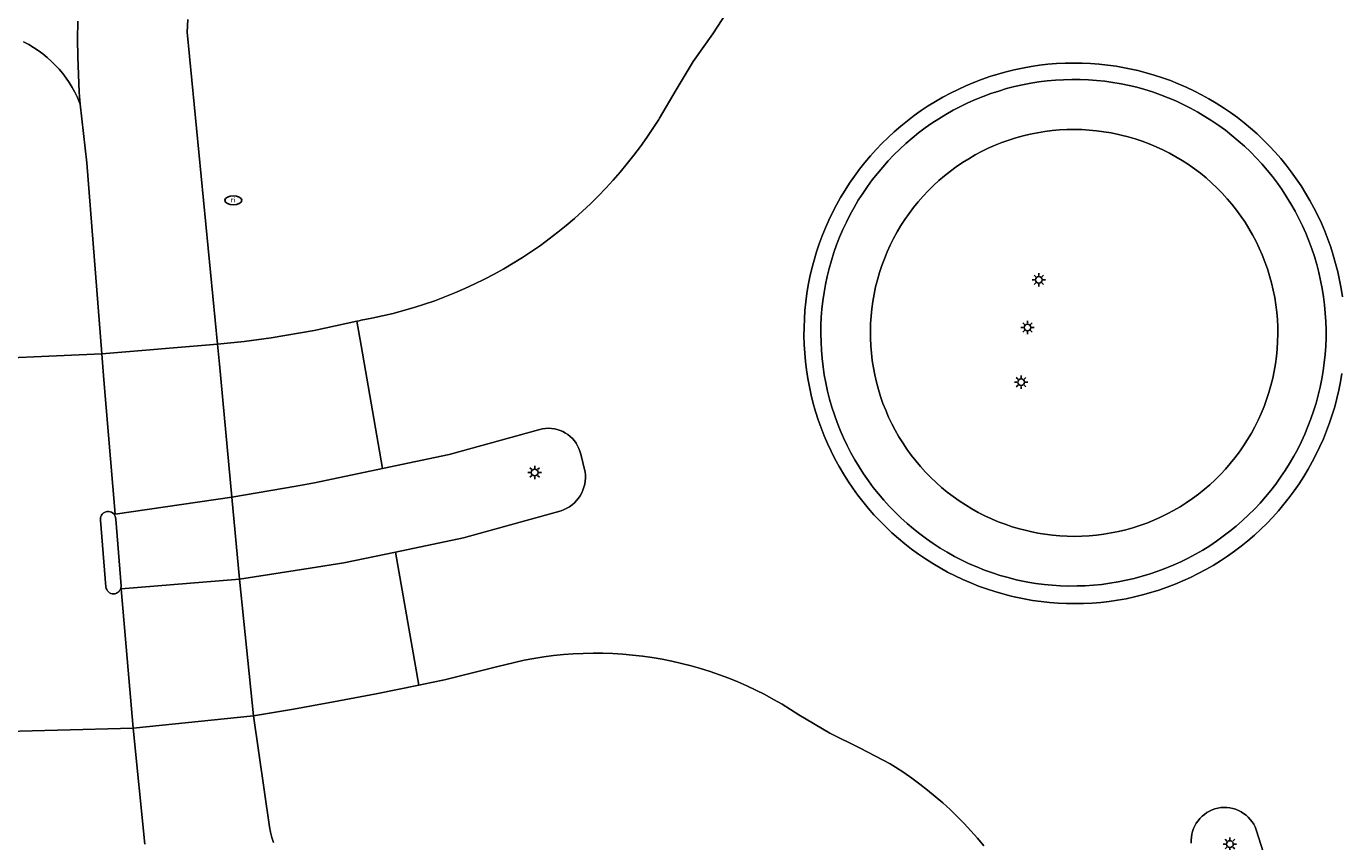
# Model space of a CAD drawing. Header units: metres. Extents: x 152610 to 160096, y 456114 to 462495.
# Tile 525 of 656: x 158425 to 158464, y 460450 to 460475. Entities that reach past the tile are written whole.
import ezdxf
from ezdxf.enums import TextEntityAlignment as Align

# ---------------------------------------------------------------- set-up
doc = ezdxf.new("R2010")
doc.units = ezdxf.units.M
doc.header["$LTSCALE"] = 0.5
doc.layers.get('0').update_dxf_attribs({"linetype": 'CONTINUOUS'})
for name, color, linetype, lineweight in [('B-PV-IE-MEUBILAIR-S', 251, 'CONTINUOUS', 25), ('B-PV-OG-TERREIN_BEGROEID-GV', 251, 'CONTINUOUS', 18), ('B-PV-VH-GESLOTENVERHARDING_ASFALT-GV', 251, 'CONTINUOUS', 18), ('B-PV-VH-OPENVERHARDING_BETONELEMENT-GV', 251, 'CONTINUOUS', 18), ('B-PV-VH-OPENVERHARDING_BETONSTRAATSTEEN-GV', 251, 'CONTINUOUS', 18), ('B-PV-VH-OPENVERHARDING_TEGEL-GV', 251, 'CONTINUOUS', 18)]:
    doc.layers.add(name, color=color, linetype=linetype, lineweight=lineweight)
doc.styles.add('NLCS-ISO', font='NLCS-ISO.ttf')

# ---------------------------------------------------------------- blocks, each defined once
blk = doc.blocks.new('SIE-MEUBILAIR_PAAL_LICHTMAST-SO')
for points in [[(-0.62, 0), (-1, 0)], [(-0.71, 0.71), (-0.44, 0.44)], [(0, 1), (0, 0.62)], [(0.44, 0.44), (0.71, 0.71)], [(1, 0), (0.62, 0)], [(-0.71, -0.71), (-0.44, -0.44)], [(0, -0.62), (0, -1)], [(0.44, -0.44), (0.71, -0.71)]]:
    blk.add_lwpolyline(points)
blk.add_circle((0, 0), 0.5)
blk = doc.blocks.new('SIE-MEUBILAIR_PUT_RIOOLPUT-SO')
blk.add_ellipse((0, 0), major_axis=(1.25, 0), ratio=0.54)
at = {"style": 'NLCS-ISO'}
blk.add_text('ri', height=0.75, dxfattribs=at).set_placement((-0.04, 0.07), align=Align.MIDDLE_CENTER)

msp = doc.modelspace()

# ---------------------------------------------------------------- linework, layer by layer
at = {"layer": 'B-PV-OG-TERREIN_BEGROEID-GV', "flags": 128}
for points in [[(158429.334, 460474.752), (158429.318, 460474.376), (158430.219, 460465.106), (158430.22, 460465.098), (158431.017, 460465.183), (158431.811, 460465.29), (158433.093, 460465.509), (158434.365, 460465.784), (158434.428, 460465.799), (158434.491, 460465.814), (158434.809, 460465.874), (158435.125, 460465.941), (158435.439, 460466.016), (158435.752, 460466.1), (158436.062, 460466.19), (158436.37, 460466.289), (158436.675, 460466.395), (158436.978, 460466.508), (158437.278, 460466.629), (158437.574, 460466.758), (158437.868, 460466.894), (158438.158, 460467.036), (158438.444, 460467.187), (158438.727, 460467.343), (158439.005, 460467.508), (158439.28, 460467.678), (158439.55, 460467.856), (158439.815, 460468.04), (158440.076, 460468.231), (158440.333, 460468.428), (158440.584, 460468.632), (158440.83, 460468.841), (158441.071, 460469.057), (158441.306, 460469.278), (158441.536, 460469.506), (158441.76, 460469.738), (158441.979, 460469.977), (158442.191, 460470.22), (158442.398, 460470.469), (158442.598, 460470.723), (158442.791, 460470.982), (158442.979, 460471.245), (158443.159, 460471.514), (158443.334, 460471.786), (158443.354, 460471.819), (158443.85, 460472.664), (158444.357, 460473.503), (158444.941, 460474.331), (158445.497, 460475.178)], [(158452.993, 460450.189), (158452.805, 460450.415), (158452.61, 460450.636), (158452.41, 460450.852), (158452.204, 460451.063), (158451.993, 460451.267), (158451.776, 460451.466), (158451.553, 460451.659), (158451.326, 460451.845), (158451.093, 460452.026), (158450.856, 460452.2), (158450.614, 460452.367), (158450.367, 460452.528), (158450.21, 460452.626), (158449.318, 460453.09), (158448.416, 460453.533), (158447.499, 460454.082), (158447.252, 460454.242), (158447.001, 460454.396), (158446.745, 460454.543), (158446.486, 460454.683), (158446.223, 460454.816), (158445.956, 460454.941), (158445.687, 460455.06), (158445.414, 460455.171), (158445.138, 460455.274), (158444.859, 460455.37), (158444.578, 460455.459), (158444.295, 460455.539), (158444.009, 460455.612), (158443.722, 460455.677), (158443.433, 460455.735), (158443.143, 460455.784), (158442.851, 460455.826), (158442.558, 460455.86), (158442.265, 460455.885), (158441.971, 460455.903), (158441.676, 460455.913), (158441.382, 460455.915), (158441.087, 460455.908), (158440.793, 460455.894), (158440.499, 460455.872), (158440.206, 460455.842), (158439.914, 460455.804), (158439.623, 460455.758), (158439.333, 460455.703), (158439.045, 460455.642), (158438.759, 460455.572), (158438.589, 460455.527), (158436.964, 460455.126), (158436.584, 460455.044), (158436.203, 460454.964), (158434.937, 460454.707), (158433.668, 460454.465), (158432.479, 460454.254), (158431.288, 460454.057), (158431.769, 460450.756), (158431.8, 460450.597), (158431.839, 460450.44), (158431.886, 460450.284)]]:
    msp.add_lwpolyline(points, dxfattribs=at)
msp.add_lwpolyline([(158455.906, 460471.481), (158455.686, 460471.485), (158455.466, 460471.482), (158455.247, 460471.47), (158455.028, 460471.451), (158454.81, 460471.424), (158454.592, 460471.389), (158454.377, 460471.345), (158454.163, 460471.295), (158453.951, 460471.236), (158453.741, 460471.17), (158453.534, 460471.096), (158453.33, 460471.014), (158453.128, 460470.926), (158452.931, 460470.83), (158452.736, 460470.726), (158452.546, 460470.616), (158452.36, 460470.499), (158452.178, 460470.376), (158452.001, 460470.245), (158451.828, 460470.109), (158451.661, 460469.966), (158451.499, 460469.817), (158451.343, 460469.663), (158451.192, 460469.503), (158451.047, 460469.337), (158450.909, 460469.166), (158450.776, 460468.991), (158450.65, 460468.81), (158450.531, 460468.626), (158450.418, 460468.437), (158450.313, 460468.244), (158450.214, 460468.047), (158450.123, 460467.847), (158450.039, 460467.644), (158449.963, 460467.438), (158449.894, 460467.229), (158449.833, 460467.017), (158449.779, 460466.804), (158449.733, 460466.589), (158449.696, 460466.372), (158449.666, 460466.155), (158449.644, 460465.936), (158449.629, 460465.716), (158449.623, 460465.496), (158449.625, 460465.277), (158449.635, 460465.057), (158449.653, 460464.838), (158449.679, 460464.619), (158449.713, 460464.402), (158449.754, 460464.186), (158449.804, 460463.972), (158449.861, 460463.759), (158449.926, 460463.549), (158449.999, 460463.342), (158450.079, 460463.137), (158450.166, 460462.935), (158450.261, 460462.737), (158450.363, 460462.542), (158450.472, 460462.351), (158450.587, 460462.164), (158450.71, 460461.981), (158450.839, 460461.803), (158450.974, 460461.63), (158451.116, 460461.461), (158451.264, 460461.298), (158451.417, 460461.141), (158451.576, 460460.989), (158451.741, 460460.843), (158451.911, 460460.703), (158452.085, 460460.57), (158452.265, 460460.443), (158452.449, 460460.322), (158452.637, 460460.209), (158452.829, 460460.102), (158453.025, 460460.002), (158453.225, 460459.909), (158453.427, 460459.824), (158453.633, 460459.746), (158453.841, 460459.676), (158454.052, 460459.613), (158454.265, 460459.558), (158454.381, 460459.532), (158454.597, 460459.488), (158454.813, 460459.453), (158455.032, 460459.425), (158455.251, 460459.405), (158455.47, 460459.393), (158455.69, 460459.389), (158455.91, 460459.393), (158456.13, 460459.405), (158456.349, 460459.425), (158456.567, 460459.453), (158456.784, 460459.489), (158456.999, 460459.533), (158457.213, 460459.584), (158457.425, 460459.644), (158457.634, 460459.711), (158457.841, 460459.785), (158458.045, 460459.867), (158458.246, 460459.957), (158458.444, 460460.054), (158458.637, 460460.157), (158458.828, 460460.268), (158459.013, 460460.386), (158459.195, 460460.51), (158459.372, 460460.641), (158459.543, 460460.778), (158459.71, 460460.921), (158459.872, 460461.071), (158460.028, 460461.225), (158460.178, 460461.386), (158460.322, 460461.552), (158460.46, 460461.723), (158460.592, 460461.899), (158460.718, 460462.08), (158460.836, 460462.265), (158460.948, 460462.454), (158461.053, 460462.648), (158461.151, 460462.845), (158461.242, 460463.045), (158461.325, 460463.249), (158461.401, 460463.455), (158461.469, 460463.664), (158461.529, 460463.876), (158461.582, 460464.089), (158461.627, 460464.304), (158461.665, 460464.521), (158461.694, 460464.739), (158461.715, 460464.958), (158461.729, 460465.177), (158461.734, 460465.397), (158461.731, 460465.617), (158461.721, 460465.837), (158461.702, 460466.056), (158461.675, 460466.274), (158461.641, 460466.491), (158461.599, 460466.707), (158461.548, 460466.921), (158461.49, 460467.133), (158461.425, 460467.343), (158461.352, 460467.551), (158461.271, 460467.755), (158461.183, 460467.957), (158461.088, 460468.155), (158460.985, 460468.35), (158460.876, 460468.54), (158460.759, 460468.727), (158460.636, 460468.909), (158460.506, 460469.087), (158460.37, 460469.26), (158460.228, 460469.427), (158460.08, 460469.59), (158459.926, 460469.747), (158459.766, 460469.898), (158459.602, 460470.043), (158459.431, 460470.183), (158459.256, 460470.316), (158459.076, 460470.442), (158458.892, 460470.562), (158458.703, 460470.675), (158458.511, 460470.782), (158458.315, 460470.881), (158458.115, 460470.973), (158457.912, 460471.057), (158457.706, 460471.134), (158457.497, 460471.204), (158457.286, 460471.266), (158457.073, 460471.32), (158456.995, 460471.338), (158456.78, 460471.382), (158456.563, 460471.419), (158456.345, 460471.447), (158456.126, 460471.468)], close=True, dxfattribs=at)
at = {"layer": 'B-PV-VH-GESLOTENVERHARDING_ASFALT-GV', "flags": 128}
for points in [[(158445.497, 460475.178), (158444.941, 460474.331), (158444.357, 460473.503), (158443.85, 460472.664), (158443.354, 460471.819), (158443.334, 460471.786), (158443.159, 460471.514), (158442.979, 460471.245), (158442.791, 460470.982), (158442.598, 460470.723), (158442.398, 460470.469), (158442.191, 460470.22), (158441.979, 460469.977), (158441.76, 460469.738), (158441.536, 460469.506), (158441.306, 460469.278), (158441.071, 460469.057), (158440.83, 460468.841), (158440.584, 460468.632), (158440.333, 460468.428), (158440.076, 460468.231), (158439.815, 460468.04), (158439.55, 460467.856), (158439.28, 460467.678), (158439.005, 460467.508), (158438.727, 460467.343), (158438.444, 460467.187), (158438.158, 460467.036), (158437.868, 460466.894), (158437.574, 460466.758), (158437.278, 460466.629), (158436.978, 460466.508), (158436.675, 460466.395), (158436.37, 460466.289), (158436.062, 460466.19), (158435.752, 460466.1), (158435.439, 460466.016), (158435.125, 460465.941), (158434.809, 460465.874), (158434.491, 460465.814), (158434.428, 460465.799), (158434.365, 460465.784), (158434.49, 460465.067), (158435.126, 460461.406), (158437.105, 460461.825), (158439.801, 460462.566), (158439.88, 460462.584), (158439.968, 460462.596), (158440.056, 460462.6), (158440.145, 460462.597), (158440.232, 460462.585), (158440.319, 460462.565), (158440.403, 460462.538), (158440.484, 460462.503), (158440.562, 460462.461), (158440.635, 460462.412), (158440.705, 460462.357), (158440.768, 460462.295), (158440.826, 460462.228), (158440.878, 460462.157), (158440.923, 460462.08), (158440.961, 460462.001), (158440.991, 460461.917), (158441.014, 460461.832), (158441.141, 460461.332), (158441.146, 460461.304), (158441.155, 460461.212), (158441.156, 460461.12), (158441.149, 460461.028), (158441.135, 460460.938), (158441.112, 460460.849), (158441.082, 460460.762), (158441.044, 460460.678), (158441, 460460.598), (158440.948, 460460.522), (158440.89, 460460.45), (158440.826, 460460.384), (158440.757, 460460.324), (158440.682, 460460.27), (158440.603, 460460.223), (158440.521, 460460.183), (158440.435, 460460.15), (158437.532, 460459.348), (158435.512, 460458.921), (158436.203, 460454.964), (158436.584, 460455.044), (158436.964, 460455.126), (158438.589, 460455.527), (158438.759, 460455.572), (158439.045, 460455.642), (158439.333, 460455.703), (158439.623, 460455.758), (158439.914, 460455.804), (158440.206, 460455.842), (158440.499, 460455.872), (158440.793, 460455.894), (158441.087, 460455.908), (158441.382, 460455.915), (158441.676, 460455.913), (158441.971, 460455.903), (158442.265, 460455.885), (158442.558, 460455.86), (158442.851, 460455.826), (158443.143, 460455.784), (158443.433, 460455.735), (158443.722, 460455.677), (158444.009, 460455.612), (158444.295, 460455.539), (158444.578, 460455.459), (158444.859, 460455.37), (158445.138, 460455.274), (158445.414, 460455.171), (158445.687, 460455.06), (158445.956, 460454.941), (158446.223, 460454.816), (158446.486, 460454.683), (158446.745, 460454.543), (158447.001, 460454.396), (158447.252, 460454.242), (158447.499, 460454.082), (158448.416, 460453.533), (158449.318, 460453.09), (158450.21, 460452.626), (158450.367, 460452.528), (158450.614, 460452.367), (158450.856, 460452.2), (158451.093, 460452.026), (158451.326, 460451.845), (158451.553, 460451.659), (158451.776, 460451.466), (158451.993, 460451.267), (158452.204, 460451.063), (158452.41, 460450.852), (158452.61, 460450.636), (158452.805, 460450.415), (158452.993, 460450.189)], [(158424.456, 460474.088), (158424.588, 460474.02), (158424.612, 460474.007), (158424.755, 460473.921), (158424.894, 460473.829), (158425.028, 460473.73), (158425.157, 460473.625), (158425.281, 460473.514), (158425.4, 460473.397), (158425.512, 460473.275), (158425.619, 460473.147), (158425.72, 460473.014), (158425.814, 460472.877), (158425.901, 460472.735), (158425.981, 460472.589), (158426.055, 460472.44), (158426.121, 460472.287), (158426.14, 460472.236), (158426.113, 460472.594), (158426.085, 460473.12), (158426.068, 460473.647), (158426.062, 460474.174), (158426.067, 460474.701)], [(158426.067, 460474.701), (158426.062, 460474.174), (158426.068, 460473.647), (158426.085, 460473.12), (158426.113, 460472.594), (158426.14, 460472.236), (158426.337, 460470.489), (158426.781, 460464.811), (158430.219, 460465.106), (158429.318, 460474.376), (158429.334, 460474.752)], [(158463.637, 460464.235), (158463.596, 460463.985), (158463.547, 460463.736), (158463.49, 460463.489), (158463.425, 460463.244), (158463.352, 460463.001), (158463.272, 460462.761), (158463.184, 460462.523), (158463.089, 460462.288), (158462.986, 460462.056), (158462.876, 460461.828), (158462.759, 460461.603), (158462.635, 460461.382), (158462.504, 460461.165), (158462.366, 460460.952), (158462.222, 460460.743), (158462.071, 460460.54), (158461.914, 460460.341), (158461.75, 460460.147), (158461.581, 460459.958), (158461.405, 460459.775), (158461.224, 460459.598), (158461.038, 460459.426), (158460.846, 460459.26), (158460.649, 460459.101), (158460.447, 460458.948), (158460.24, 460458.801), (158460.029, 460458.661), (158459.814, 460458.527), (158459.594, 460458.4), (158459.37, 460458.281), (158459.143, 460458.168), (158458.913, 460458.063), (158458.679, 460457.965), (158458.442, 460457.874), (158458.202, 460457.791), (158457.96, 460457.716), (158457.716, 460457.648), (158457.47, 460457.588), (158457.222, 460457.536), (158456.972, 460457.492), (158456.721, 460457.455), (158456.469, 460457.427), (158456.216, 460457.406), (158455.963, 460457.394), (158455.71, 460457.389), (158455.456, 460457.392), (158455.203, 460457.404), (158454.95, 460457.423), (158454.698, 460457.451), (158454.447, 460457.486), (158454.197, 460457.529), (158453.949, 460457.58), (158453.81, 460457.612), (158453.565, 460457.675), (158453.321, 460457.746), (158453.08, 460457.824), (158452.842, 460457.91), (158452.606, 460458.004), (158452.373, 460458.105), (158452.144, 460458.213), (158451.918, 460458.328), (158451.696, 460458.451), (158451.478, 460458.58), (158451.264, 460458.716), (158451.055, 460458.859), (158450.85, 460459.008), (158450.65, 460459.164), (158450.455, 460459.326), (158450.265, 460459.494), (158450.081, 460459.668), (158449.902, 460459.848), (158449.729, 460460.033), (158449.562, 460460.224), (158449.401, 460460.42), (158449.246, 460460.62), (158449.098, 460460.826), (158448.956, 460461.036), (158448.821, 460461.251), (158448.692, 460461.469), (158448.571, 460461.692), (158448.457, 460461.918), (158448.35, 460462.148), (158448.25, 460462.381), (158448.158, 460462.617), (158448.073, 460462.856), (158447.995, 460463.098), (158447.926, 460463.341), (158447.864, 460463.587), (158447.81, 460463.835), (158447.764, 460464.084), (158447.725, 460464.335), (158447.695, 460464.586), (158447.672, 460464.839), (158447.658, 460465.092), (158447.651, 460465.345), (158447.653, 460465.599), (158447.662, 460465.852), (158447.68, 460466.105), (158447.705, 460466.358), (158447.739, 460466.609), (158447.78, 460466.859), (158447.829, 460467.108), (158447.886, 460467.355), (158447.951, 460467.6), (158448.023, 460467.843), (158448.104, 460468.083), (158448.191, 460468.321), (158448.286, 460468.556), (158448.389, 460468.788), (158448.499, 460469.017), (158448.615, 460469.242), (158448.739, 460469.463), (158448.87, 460469.68), (158449.008, 460469.893), (158449.152, 460470.101), (158449.303, 460470.305), (158449.46, 460470.504), (158449.623, 460470.698), (158449.793, 460470.887), (158449.968, 460471.07), (158450.149, 460471.247), (158450.335, 460471.419), (158450.527, 460471.585), (158450.724, 460471.745), (158450.926, 460471.898), (158451.133, 460472.045), (158451.344, 460472.185), (158451.559, 460472.319), (158451.779, 460472.446), (158452.002, 460472.566), (158452.229, 460472.678), (158452.46, 460472.784), (158452.694, 460472.882), (158452.93, 460472.973), (158453.17, 460473.056), (158453.412, 460473.131), (158453.656, 460473.199), (158453.902, 460473.26), (158454.15, 460473.312), (158454.4, 460473.356), (158454.651, 460473.393), (158454.903, 460473.422), (158455.155, 460473.442), (158455.409, 460473.455), (158455.662, 460473.46), (158455.916, 460473.457), (158456.169, 460473.446), (158456.422, 460473.426), (158456.674, 460473.399), (158456.925, 460473.364), (158457.175, 460473.321), (158457.423, 460473.27), (158457.572, 460473.236), (158457.817, 460473.172), (158458.061, 460473.102), (158458.302, 460473.023), (158458.54, 460472.937), (158458.776, 460472.843), (158459.008, 460472.742), (158459.238, 460472.634), (158459.463, 460472.518), (158459.685, 460472.396), (158459.903, 460472.266), (158460.117, 460472.13), (158460.326, 460471.987), (158460.531, 460471.838), (158460.731, 460471.682), (158460.926, 460471.519), (158461.116, 460471.351), (158461.3, 460471.177), (158461.479, 460470.997), (158461.652, 460470.812), (158461.819, 460470.621), (158461.979, 460470.425), (158462.134, 460470.225), (158462.282, 460470.019), (158462.424, 460469.809), (158462.559, 460469.594), (158462.687, 460469.375), (158462.808, 460469.153), (158462.922, 460468.926), (158463.029, 460468.696), (158463.129, 460468.463), (158463.221, 460468.227), (158463.306, 460467.988), (158463.383, 460467.747), (158463.452, 460467.503), (158463.514, 460467.257), (158463.568, 460467.009), (158463.614, 460466.76), (158463.652, 460466.509)], [(158423.206, 460453.565), (158427.714, 460453.683), (158427.359, 460457.833), (158427.34, 460457.832), (158427.333, 460457.812), (158427.312, 460457.775), (158427.285, 460457.742), (158427.252, 460457.716), (158427.214, 460457.696), (158427.174, 460457.683), (158427.132, 460457.678), (158427.09, 460457.681), (158427.049, 460457.692), (158427.011, 460457.711), (158426.977, 460457.736), (158426.948, 460457.768), (158426.926, 460457.804), (158426.911, 460457.843), (158426.903, 460457.885), (158426.746, 460459.867), (158426.743, 460459.891), (158426.745, 460459.934), (158426.755, 460459.975), (158426.772, 460460.014), (158426.796, 460460.049), (158426.826, 460460.079), (158426.861, 460460.102), (158426.9, 460460.119), (158426.942, 460460.128), (158426.984, 460460.129), (158427.026, 460460.122), (158427.066, 460460.108), (158427.103, 460460.086), (158427.134, 460460.058), (158427.147, 460460.041), (158427.183, 460460.046), (158426.845, 460464.046), (158426.781, 460464.811), (158422.286, 460464.621)], [(158431.886, 460450.284), (158431.839, 460450.44), (158431.8, 460450.597), (158431.769, 460450.756), (158431.288, 460454.057), (158427.714, 460453.683), (158428.058, 460450.234)], [(158459.163, 460450.266), (158459.161, 460450.355), (158459.167, 460450.444), (158459.18, 460450.532), (158459.202, 460450.619), (158459.231, 460450.703), (158459.267, 460450.784), (158459.311, 460450.862), (158459.362, 460450.935), (158459.419, 460451.004), (158459.481, 460451.067), (158459.55, 460451.124), (158459.623, 460451.175), (158459.7, 460451.22), (158459.781, 460451.257), (158459.865, 460451.286), (158459.951, 460451.308), (158460.04, 460451.323), (158460.128, 460451.329), (158460.218, 460451.327), (158460.306, 460451.317), (158460.393, 460451.3), (158460.479, 460451.275), (158460.562, 460451.242), (158460.641, 460451.201), (158460.717, 460451.154), (158460.788, 460451.1), (158460.854, 460451.041), (158460.914, 460450.975), (158460.968, 460450.904), (158461.016, 460450.829), (158461.057, 460450.75), (158461.09, 460450.667), (158462.919, 460444.905)]]:
    msp.add_lwpolyline(points, dxfattribs=at)
for points in [[(158434.49, 460465.067), (158434.365, 460465.784), (158433.093, 460465.509), (158431.811, 460465.29), (158431.017, 460465.183), (158430.22, 460465.098), (158430.275, 460464.504), (158430.645, 460460.551), (158432.562, 460460.884), (158433.101, 460460.977), (158435.126, 460461.406)], [(158430.22, 460465.098), (158430.219, 460465.106), (158426.781, 460464.811), (158426.845, 460464.046), (158427.183, 460460.046), (158430.645, 460460.551), (158430.275, 460464.504)], [(158430.872, 460458.114), (158430.645, 460460.551), (158427.183, 460460.046), (158427.147, 460460.041), (158427.16, 460460.024), (158427.179, 460459.986), (158427.191, 460459.945), (158427.195, 460459.903), (158427.352, 460457.921), (158427.352, 460457.894), (158427.347, 460457.852), (158427.34, 460457.832), (158427.359, 460457.833)], [(158436.203, 460454.964), (158435.512, 460458.921), (158433.978, 460458.597), (158432.974, 460458.441), (158430.872, 460458.114), (158431.288, 460454.057), (158432.479, 460454.254), (158433.668, 460454.465), (158434.937, 460454.707)], [(158431.288, 460454.057), (158430.872, 460458.114), (158427.359, 460457.833), (158427.714, 460453.683)]]:
    msp.add_lwpolyline(points, close=True, dxfattribs=at)
at = {"layer": 'B-PV-VH-OPENVERHARDING_BETONELEMENT-GV', "flags": 128}
msp.add_lwpolyline([(158463.652, 460466.509), (158463.614, 460466.76), (158463.568, 460467.009), (158463.514, 460467.257), (158463.452, 460467.503), (158463.383, 460467.747), (158463.306, 460467.988), (158463.221, 460468.227), (158463.129, 460468.463), (158463.029, 460468.696), (158462.922, 460468.926), (158462.808, 460469.153), (158462.687, 460469.375), (158462.559, 460469.594), (158462.424, 460469.809), (158462.282, 460470.019), (158462.134, 460470.225), (158461.979, 460470.425), (158461.819, 460470.621), (158461.652, 460470.812), (158461.479, 460470.997), (158461.3, 460471.177), (158461.116, 460471.351), (158460.926, 460471.519), (158460.731, 460471.682), (158460.531, 460471.838), (158460.326, 460471.987), (158460.117, 460472.13), (158459.903, 460472.266), (158459.685, 460472.396), (158459.463, 460472.518), (158459.238, 460472.634), (158459.008, 460472.742), (158458.776, 460472.843), (158458.54, 460472.937), (158458.302, 460473.023), (158458.061, 460473.102), (158457.817, 460473.172), (158457.572, 460473.236), (158457.423, 460473.27), (158457.175, 460473.321), (158456.925, 460473.364), (158456.674, 460473.399), (158456.422, 460473.426), (158456.169, 460473.446), (158455.916, 460473.457), (158455.662, 460473.46), (158455.409, 460473.455), (158455.155, 460473.442), (158454.903, 460473.422), (158454.651, 460473.393), (158454.4, 460473.356), (158454.15, 460473.312), (158453.902, 460473.26), (158453.656, 460473.199), (158453.412, 460473.131), (158453.17, 460473.056), (158452.93, 460472.973), (158452.694, 460472.882), (158452.46, 460472.784), (158452.229, 460472.678), (158452.002, 460472.566), (158451.779, 460472.446), (158451.559, 460472.319), (158451.344, 460472.185), (158451.133, 460472.045), (158450.926, 460471.898), (158450.724, 460471.745), (158450.527, 460471.585), (158450.335, 460471.419), (158450.149, 460471.247), (158449.968, 460471.07), (158449.793, 460470.887), (158449.623, 460470.698), (158449.46, 460470.504), (158449.303, 460470.305), (158449.152, 460470.101), (158449.008, 460469.893), (158448.87, 460469.68), (158448.739, 460469.463), (158448.615, 460469.242), (158448.499, 460469.017), (158448.389, 460468.788), (158448.286, 460468.556), (158448.191, 460468.321), (158448.104, 460468.083), (158448.023, 460467.843), (158447.951, 460467.6), (158447.886, 460467.355), (158447.829, 460467.108), (158447.78, 460466.859), (158447.739, 460466.609), (158447.705, 460466.358), (158447.68, 460466.105), (158447.662, 460465.852), (158447.653, 460465.599), (158447.651, 460465.345), (158447.658, 460465.092), (158447.672, 460464.839), (158447.695, 460464.586), (158447.725, 460464.335), (158447.764, 460464.084), (158447.81, 460463.835), (158447.864, 460463.587), (158447.926, 460463.341), (158447.995, 460463.098), (158448.073, 460462.856), (158448.158, 460462.617), (158448.25, 460462.381), (158448.35, 460462.148), (158448.457, 460461.918), (158448.571, 460461.692), (158448.692, 460461.469), (158448.821, 460461.251), (158448.956, 460461.036), (158449.098, 460460.826), (158449.246, 460460.62), (158449.401, 460460.42), (158449.562, 460460.224), (158449.729, 460460.033), (158449.902, 460459.848), (158450.081, 460459.668), (158450.265, 460459.494), (158450.455, 460459.326), (158450.65, 460459.164), (158450.85, 460459.008), (158451.055, 460458.859), (158451.264, 460458.716), (158451.478, 460458.58), (158451.696, 460458.451), (158451.918, 460458.328), (158452.144, 460458.213), (158452.373, 460458.105), (158452.606, 460458.004), (158452.842, 460457.91), (158453.08, 460457.824), (158453.321, 460457.746), (158453.565, 460457.675), (158453.81, 460457.612), (158453.949, 460457.58), (158454.197, 460457.529), (158454.447, 460457.486), (158454.698, 460457.451), (158454.95, 460457.423), (158455.203, 460457.404), (158455.456, 460457.392), (158455.71, 460457.389), (158455.963, 460457.394), (158456.216, 460457.406), (158456.469, 460457.427), (158456.721, 460457.455), (158456.972, 460457.492), (158457.222, 460457.536), (158457.47, 460457.588), (158457.716, 460457.648), (158457.96, 460457.716), (158458.202, 460457.791), (158458.442, 460457.874), (158458.679, 460457.965), (158458.913, 460458.063), (158459.143, 460458.168), (158459.37, 460458.281), (158459.594, 460458.4), (158459.814, 460458.527), (158460.029, 460458.661), (158460.24, 460458.801), (158460.447, 460458.948), (158460.649, 460459.101), (158460.846, 460459.26), (158461.038, 460459.426), (158461.224, 460459.598), (158461.405, 460459.775), (158461.581, 460459.958), (158461.75, 460460.147), (158461.914, 460460.341), (158462.071, 460460.54), (158462.222, 460460.743), (158462.366, 460460.952), (158462.504, 460461.165), (158462.635, 460461.382), (158462.759, 460461.603), (158462.876, 460461.828), (158462.986, 460462.056), (158463.089, 460462.288), (158463.184, 460462.523), (158463.272, 460462.761), (158463.352, 460463.001), (158463.425, 460463.244), (158463.49, 460463.489), (158463.547, 460463.736), (158463.596, 460463.985), (158463.637, 460464.235)], dxfattribs=at)
msp.add_lwpolyline([(158455.612, 460472.972), (158455.858, 460472.97), (158456.103, 460472.961), (158456.348, 460472.943), (158456.592, 460472.918), (158456.835, 460472.885), (158457.077, 460472.843), (158457.318, 460472.794), (158457.542, 460472.739), (158457.779, 460472.673), (158458.013, 460472.599), (158458.245, 460472.517), (158458.474, 460472.429), (158458.699, 460472.332), (158458.922, 460472.229), (158459.141, 460472.118), (158459.356, 460472), (158459.568, 460471.875), (158459.775, 460471.743), (158459.978, 460471.605), (158460.176, 460471.46), (158460.37, 460471.309), (158460.558, 460471.151), (158460.741, 460470.988), (158460.919, 460470.818), (158461.091, 460470.643), (158461.257, 460470.462), (158461.418, 460470.277), (158461.572, 460470.085), (158461.72, 460469.889), (158461.861, 460469.689), (158461.996, 460469.484), (158462.124, 460469.274), (158462.245, 460469.06), (158462.359, 460468.843), (158462.466, 460468.622), (158462.566, 460468.398), (158462.659, 460468.17), (158462.744, 460467.94), (158462.821, 460467.707), (158462.891, 460467.471), (158462.953, 460467.234), (158463.007, 460466.994), (158463.053, 460466.753), (158463.092, 460466.511), (158463.123, 460466.267), (158463.145, 460466.023), (158463.16, 460465.777), (158463.167, 460465.532), (158463.166, 460465.286), (158463.156, 460465.041), (158463.139, 460464.796), (158463.114, 460464.552), (158463.081, 460464.309), (158463.04, 460464.067), (158462.99, 460463.826), (158462.934, 460463.587), (158462.869, 460463.35), (158462.797, 460463.115), (158462.717, 460462.883), (158462.63, 460462.654), (158462.535, 460462.427), (158462.433, 460462.204), (158462.324, 460461.984), (158462.207, 460461.768), (158462.084, 460461.556), (158461.954, 460461.347), (158461.817, 460461.144), (158461.673, 460460.944), (158461.523, 460460.75), (158461.367, 460460.56), (158461.205, 460460.376), (158461.037, 460460.197), (158460.863, 460460.024), (158460.683, 460459.856), (158460.499, 460459.695), (158460.308, 460459.539), (158460.114, 460459.39), (158459.914, 460459.247), (158459.709, 460459.111), (158459.501, 460458.981), (158459.288, 460458.859), (158459.072, 460458.743), (158458.851, 460458.634), (158458.628, 460458.533), (158458.401, 460458.439), (158458.171, 460458.353), (158457.939, 460458.274), (158457.704, 460458.202), (158457.466, 460458.139), (158457.227, 460458.083), (158456.987, 460458.034), (158456.744, 460457.994), (158456.501, 460457.962), (158456.257, 460457.938), (158456.012, 460457.921), (158455.766, 460457.913), (158455.521, 460457.912), (158455.275, 460457.92), (158455.03, 460457.935), (158454.786, 460457.959), (158454.542, 460457.99), (158454.3, 460458.03), (158454.059, 460458.077), (158453.957, 460458.1), (158453.719, 460458.161), (158453.483, 460458.229), (158453.25, 460458.304), (158453.019, 460458.387), (158452.79, 460458.478), (158452.565, 460458.576), (158452.343, 460458.682), (158452.125, 460458.794), (158451.911, 460458.914), (158451.7, 460459.04), (158451.494, 460459.174), (158451.293, 460459.314), (158451.095, 460459.46), (158450.903, 460459.613), (158450.716, 460459.772), (158450.534, 460459.937), (158450.358, 460460.108), (158450.187, 460460.284), (158450.022, 460460.466), (158449.863, 460460.653), (158449.711, 460460.845), (158449.564, 460461.043), (158449.424, 460461.245), (158449.291, 460461.451), (158449.165, 460461.661), (158449.045, 460461.876), (158448.933, 460462.094), (158448.828, 460462.316), (158448.73, 460462.541), (158448.639, 460462.769), (158448.556, 460463), (158448.48, 460463.234), (158448.413, 460463.47), (158448.352, 460463.708), (158448.3, 460463.948), (158448.255, 460464.189), (158448.219, 460464.432), (158448.19, 460464.676), (158448.169, 460464.921), (158448.157, 460465.166), (158448.152, 460465.411), (158448.155, 460465.657), (158448.166, 460465.902), (158448.185, 460466.147), (158448.213, 460466.391), (158448.248, 460466.634), (158448.291, 460466.876), (158448.341, 460467.116), (158448.4, 460467.354), (158448.466, 460467.591), (158448.541, 460467.825), (158448.622, 460468.056), (158448.711, 460468.285), (158448.808, 460468.511), (158448.912, 460468.734), (158449.023, 460468.953), (158449.141, 460469.168), (158449.266, 460469.379), (158449.398, 460469.586), (158449.536, 460469.789), (158449.681, 460469.987), (158449.833, 460470.18), (158449.99, 460470.369), (158450.154, 460470.552), (158450.324, 460470.729), (158450.499, 460470.901), (158450.68, 460471.067), (158450.866, 460471.227), (158451.057, 460471.381), (158451.253, 460471.529), (158451.454, 460471.67), (158451.659, 460471.805), (158451.869, 460471.933), (158452.083, 460472.054), (158452.3, 460472.168), (158452.521, 460472.275), (158452.746, 460472.374), (158452.973, 460472.466), (158453.204, 460472.551), (158453.437, 460472.628), (158453.672, 460472.698), (158453.91, 460472.76), (158454.15, 460472.813), (158454.391, 460472.86), (158454.633, 460472.898), (158454.877, 460472.929), (158455.122, 460472.951), (158455.367, 460472.965)], close=True, dxfattribs=at)
at = {"layer": 'B-PV-VH-OPENVERHARDING_BETONSTRAATSTEEN-GV', "flags": 128}
for points in [[(158455.612, 460472.972), (158455.367, 460472.965), (158455.122, 460472.951), (158454.877, 460472.929), (158454.633, 460472.898), (158454.391, 460472.86), (158454.15, 460472.813), (158453.91, 460472.76), (158453.672, 460472.698), (158453.437, 460472.628), (158453.204, 460472.551), (158452.973, 460472.466), (158452.746, 460472.374), (158452.521, 460472.275), (158452.3, 460472.168), (158452.083, 460472.054), (158451.869, 460471.933), (158451.659, 460471.805), (158451.454, 460471.67), (158451.253, 460471.529), (158451.057, 460471.381), (158450.866, 460471.227), (158450.68, 460471.067), (158450.499, 460470.901), (158450.324, 460470.729), (158450.154, 460470.552), (158449.99, 460470.369), (158449.833, 460470.18), (158449.681, 460469.987), (158449.536, 460469.789), (158449.398, 460469.586), (158449.266, 460469.379), (158449.141, 460469.168), (158449.023, 460468.953), (158448.912, 460468.734), (158448.808, 460468.511), (158448.711, 460468.285), (158448.622, 460468.056), (158448.541, 460467.825), (158448.466, 460467.591), (158448.4, 460467.354), (158448.341, 460467.116), (158448.291, 460466.876), (158448.248, 460466.634), (158448.213, 460466.391), (158448.185, 460466.147), (158448.166, 460465.902), (158448.155, 460465.657), (158448.152, 460465.411), (158448.157, 460465.166), (158448.169, 460464.921), (158448.19, 460464.676), (158448.219, 460464.432), (158448.255, 460464.189), (158448.3, 460463.948), (158448.352, 460463.708), (158448.413, 460463.47), (158448.48, 460463.234), (158448.556, 460463), (158448.639, 460462.769), (158448.73, 460462.541), (158448.828, 460462.316), (158448.933, 460462.094), (158449.045, 460461.876), (158449.165, 460461.661), (158449.291, 460461.451), (158449.424, 460461.245), (158449.564, 460461.043), (158449.711, 460460.845), (158449.863, 460460.653), (158450.022, 460460.466), (158450.187, 460460.284), (158450.358, 460460.108), (158450.534, 460459.937), (158450.716, 460459.772), (158450.903, 460459.613), (158451.095, 460459.46), (158451.293, 460459.314), (158451.494, 460459.174), (158451.7, 460459.04), (158451.911, 460458.914), (158452.125, 460458.794), (158452.343, 460458.682), (158452.565, 460458.576), (158452.79, 460458.478), (158453.019, 460458.387), (158453.25, 460458.304), (158453.483, 460458.229), (158453.719, 460458.161), (158453.957, 460458.1), (158454.059, 460458.077), (158454.3, 460458.03), (158454.542, 460457.99), (158454.786, 460457.959), (158455.03, 460457.935), (158455.275, 460457.92), (158455.521, 460457.912), (158455.766, 460457.913), (158456.012, 460457.921), (158456.257, 460457.938), (158456.501, 460457.962), (158456.744, 460457.994), (158456.987, 460458.034), (158457.227, 460458.083), (158457.466, 460458.139), (158457.704, 460458.202), (158457.939, 460458.274), (158458.171, 460458.353), (158458.401, 460458.439), (158458.628, 460458.533), (158458.851, 460458.634), (158459.072, 460458.743), (158459.288, 460458.859), (158459.501, 460458.981), (158459.709, 460459.111), (158459.914, 460459.247), (158460.114, 460459.39), (158460.308, 460459.539), (158460.499, 460459.695), (158460.683, 460459.856), (158460.863, 460460.024), (158461.037, 460460.197), (158461.205, 460460.376), (158461.367, 460460.56), (158461.523, 460460.75), (158461.673, 460460.944), (158461.817, 460461.144), (158461.954, 460461.347), (158462.084, 460461.556), (158462.207, 460461.768), (158462.324, 460461.984), (158462.433, 460462.204), (158462.535, 460462.427), (158462.63, 460462.654), (158462.717, 460462.883), (158462.797, 460463.115), (158462.869, 460463.35), (158462.934, 460463.587), (158462.99, 460463.826), (158463.04, 460464.067), (158463.081, 460464.309), (158463.114, 460464.552), (158463.139, 460464.796), (158463.156, 460465.041), (158463.166, 460465.286), (158463.167, 460465.532), (158463.16, 460465.777), (158463.145, 460466.023), (158463.123, 460466.267), (158463.092, 460466.511), (158463.053, 460466.753), (158463.007, 460466.994), (158462.953, 460467.234), (158462.891, 460467.471), (158462.821, 460467.707), (158462.744, 460467.94), (158462.659, 460468.17), (158462.566, 460468.398), (158462.466, 460468.622), (158462.359, 460468.843), (158462.245, 460469.06), (158462.124, 460469.274), (158461.996, 460469.484), (158461.861, 460469.689), (158461.72, 460469.889), (158461.572, 460470.085), (158461.418, 460470.277), (158461.257, 460470.462), (158461.091, 460470.643), (158460.919, 460470.818), (158460.741, 460470.988), (158460.558, 460471.151), (158460.37, 460471.309), (158460.176, 460471.46), (158459.978, 460471.605), (158459.775, 460471.743), (158459.568, 460471.875), (158459.356, 460472), (158459.141, 460472.118), (158458.922, 460472.229), (158458.699, 460472.332), (158458.474, 460472.429), (158458.245, 460472.517), (158458.013, 460472.599), (158457.779, 460472.673), (158457.542, 460472.739), (158457.318, 460472.794), (158457.077, 460472.843), (158456.835, 460472.885), (158456.592, 460472.918), (158456.348, 460472.943), (158456.103, 460472.961), (158455.858, 460472.97)], [(158455.686, 460471.485), (158455.906, 460471.481), (158456.126, 460471.468), (158456.345, 460471.447), (158456.563, 460471.419), (158456.78, 460471.382), (158456.995, 460471.338), (158457.073, 460471.32), (158457.286, 460471.266), (158457.497, 460471.204), (158457.706, 460471.134), (158457.912, 460471.057), (158458.115, 460470.973), (158458.315, 460470.881), (158458.511, 460470.782), (158458.703, 460470.675), (158458.892, 460470.562), (158459.076, 460470.442), (158459.256, 460470.316), (158459.431, 460470.183), (158459.602, 460470.043), (158459.766, 460469.898), (158459.926, 460469.747), (158460.08, 460469.59), (158460.228, 460469.427), (158460.37, 460469.26), (158460.506, 460469.087), (158460.636, 460468.909), (158460.759, 460468.727), (158460.876, 460468.54), (158460.985, 460468.35), (158461.088, 460468.155), (158461.183, 460467.957), (158461.271, 460467.755), (158461.352, 460467.551), (158461.425, 460467.343), (158461.49, 460467.133), (158461.548, 460466.921), (158461.599, 460466.707), (158461.641, 460466.491), (158461.675, 460466.274), (158461.702, 460466.056), (158461.721, 460465.837), (158461.731, 460465.617), (158461.734, 460465.397), (158461.729, 460465.177), (158461.715, 460464.958), (158461.694, 460464.739), (158461.665, 460464.521), (158461.627, 460464.304), (158461.582, 460464.089), (158461.529, 460463.876), (158461.469, 460463.664), (158461.401, 460463.455), (158461.325, 460463.249), (158461.242, 460463.045), (158461.151, 460462.845), (158461.053, 460462.648), (158460.948, 460462.454), (158460.836, 460462.265), (158460.718, 460462.08), (158460.592, 460461.899), (158460.46, 460461.723), (158460.322, 460461.552), (158460.178, 460461.386), (158460.028, 460461.225), (158459.872, 460461.071), (158459.71, 460460.921), (158459.543, 460460.778), (158459.372, 460460.641), (158459.195, 460460.51), (158459.013, 460460.386), (158458.828, 460460.268), (158458.637, 460460.157), (158458.444, 460460.054), (158458.246, 460459.957), (158458.045, 460459.867), (158457.841, 460459.785), (158457.634, 460459.711), (158457.425, 460459.644), (158457.213, 460459.584), (158456.999, 460459.533), (158456.784, 460459.489), (158456.567, 460459.453), (158456.349, 460459.425), (158456.13, 460459.405), (158455.91, 460459.393), (158455.69, 460459.389), (158455.47, 460459.393), (158455.251, 460459.405), (158455.032, 460459.425), (158454.813, 460459.453), (158454.597, 460459.488), (158454.381, 460459.532), (158454.265, 460459.558), (158454.052, 460459.613), (158453.841, 460459.676), (158453.633, 460459.746), (158453.427, 460459.824), (158453.225, 460459.909), (158453.025, 460460.002), (158452.829, 460460.102), (158452.637, 460460.209), (158452.449, 460460.322), (158452.265, 460460.443), (158452.085, 460460.57), (158451.911, 460460.703), (158451.741, 460460.843), (158451.576, 460460.989), (158451.417, 460461.141), (158451.264, 460461.298), (158451.116, 460461.461), (158450.974, 460461.63), (158450.839, 460461.803), (158450.71, 460461.981), (158450.587, 460462.164), (158450.472, 460462.351), (158450.363, 460462.542), (158450.261, 460462.737), (158450.166, 460462.935), (158450.079, 460463.137), (158449.999, 460463.342), (158449.926, 460463.549), (158449.861, 460463.759), (158449.804, 460463.972), (158449.754, 460464.186), (158449.713, 460464.402), (158449.679, 460464.619), (158449.653, 460464.838), (158449.635, 460465.057), (158449.625, 460465.277), (158449.623, 460465.496), (158449.629, 460465.716), (158449.644, 460465.936), (158449.666, 460466.155), (158449.696, 460466.372), (158449.733, 460466.589), (158449.779, 460466.804), (158449.833, 460467.017), (158449.894, 460467.229), (158449.963, 460467.438), (158450.039, 460467.644), (158450.123, 460467.847), (158450.214, 460468.047), (158450.313, 460468.244), (158450.418, 460468.437), (158450.531, 460468.626), (158450.65, 460468.81), (158450.776, 460468.991), (158450.909, 460469.166), (158451.047, 460469.337), (158451.192, 460469.503), (158451.343, 460469.663), (158451.499, 460469.817), (158451.661, 460469.966), (158451.828, 460470.109), (158452.001, 460470.245), (158452.178, 460470.376), (158452.36, 460470.499), (158452.546, 460470.616), (158452.736, 460470.726), (158452.931, 460470.83), (158453.128, 460470.926), (158453.33, 460471.014), (158453.534, 460471.096), (158453.741, 460471.17), (158453.951, 460471.236), (158454.163, 460471.295), (158454.377, 460471.345), (158454.592, 460471.389), (158454.81, 460471.424), (158455.028, 460471.451), (158455.247, 460471.47), (158455.466, 460471.482)], [(158440.145, 460462.597), (158440.056, 460462.6), (158439.968, 460462.596), (158439.88, 460462.584), (158439.801, 460462.566), (158437.105, 460461.825), (158435.126, 460461.406), (158433.101, 460460.977), (158432.562, 460460.884), (158430.645, 460460.551), (158430.872, 460458.114), (158432.974, 460458.441), (158433.978, 460458.597), (158435.512, 460458.921), (158437.532, 460459.348), (158440.435, 460460.15), (158440.521, 460460.183), (158440.603, 460460.223), (158440.682, 460460.27), (158440.757, 460460.324), (158440.826, 460460.384), (158440.89, 460460.45), (158440.948, 460460.522), (158441, 460460.598), (158441.044, 460460.678), (158441.082, 460460.762), (158441.112, 460460.849), (158441.135, 460460.938), (158441.149, 460461.028), (158441.156, 460461.12), (158441.155, 460461.212), (158441.146, 460461.304), (158441.141, 460461.332), (158441.014, 460461.832), (158440.991, 460461.917), (158440.961, 460462.001), (158440.923, 460462.08), (158440.878, 460462.157), (158440.826, 460462.228), (158440.768, 460462.295), (158440.705, 460462.357), (158440.635, 460462.412), (158440.562, 460462.461), (158440.484, 460462.503), (158440.403, 460462.538), (158440.319, 460462.565), (158440.232, 460462.585)], [(158427.026, 460460.122), (158426.984, 460460.129), (158426.942, 460460.128), (158426.9, 460460.119), (158426.861, 460460.102), (158426.826, 460460.079), (158426.796, 460460.049), (158426.772, 460460.014), (158426.755, 460459.975), (158426.745, 460459.934), (158426.743, 460459.891), (158426.746, 460459.867), (158426.903, 460457.885), (158426.911, 460457.843), (158426.926, 460457.804), (158426.948, 460457.768), (158426.977, 460457.736), (158427.011, 460457.711), (158427.049, 460457.692), (158427.09, 460457.681), (158427.132, 460457.678), (158427.174, 460457.683), (158427.214, 460457.696), (158427.252, 460457.716), (158427.285, 460457.742), (158427.312, 460457.775), (158427.333, 460457.812), (158427.34, 460457.832), (158427.347, 460457.852), (158427.352, 460457.894), (158427.352, 460457.921), (158427.195, 460459.903), (158427.191, 460459.945), (158427.179, 460459.986), (158427.16, 460460.024), (158427.147, 460460.041), (158427.134, 460460.058), (158427.103, 460460.086), (158427.066, 460460.108)]]:
    msp.add_lwpolyline(points, close=True, dxfattribs=at)
msp.add_lwpolyline([(158462.919, 460444.905), (158461.09, 460450.667), (158461.057, 460450.75), (158461.016, 460450.829), (158460.968, 460450.904), (158460.914, 460450.975), (158460.854, 460451.041), (158460.788, 460451.1), (158460.717, 460451.154), (158460.641, 460451.201), (158460.562, 460451.242), (158460.479, 460451.275), (158460.393, 460451.3), (158460.306, 460451.317), (158460.218, 460451.327), (158460.128, 460451.329), (158460.04, 460451.323), (158459.951, 460451.308), (158459.865, 460451.286), (158459.781, 460451.257), (158459.7, 460451.22), (158459.623, 460451.175), (158459.55, 460451.124), (158459.481, 460451.067), (158459.419, 460451.004), (158459.362, 460450.935), (158459.311, 460450.862), (158459.267, 460450.784), (158459.231, 460450.703), (158459.202, 460450.619), (158459.18, 460450.532), (158459.167, 460450.444), (158459.161, 460450.355), (158459.163, 460450.266)], dxfattribs=at)
at = {"layer": 'B-PV-VH-OPENVERHARDING_TEGEL-GV', "flags": 128}
for points in [[(158422.286, 460464.621), (158426.781, 460464.811), (158426.337, 460470.489), (158426.14, 460472.236), (158426.121, 460472.287), (158426.055, 460472.44), (158425.981, 460472.589), (158425.901, 460472.735), (158425.814, 460472.877), (158425.72, 460473.014), (158425.619, 460473.147), (158425.512, 460473.275), (158425.4, 460473.397), (158425.281, 460473.514), (158425.157, 460473.625), (158425.028, 460473.73), (158424.894, 460473.829), (158424.755, 460473.921), (158424.612, 460474.007), (158424.588, 460474.02), (158424.456, 460474.088)], [(158428.058, 460450.234), (158427.714, 460453.683), (158423.206, 460453.565), (158423.734, 460447.043)]]:
    msp.add_lwpolyline(points, dxfattribs=at)

# ---------------------------------------------------------------- block references
at = {"layer": 'B-PV-IE-MEUBILAIR-S', "xscale": 0.2, "yscale": 0.2, "zscale": 0.2}
for name, p in [('SIE-MEUBILAIR_PUT_RIOOLPUT-SO', (158430.69, 460469.38)), ('SIE-MEUBILAIR_PAAL_LICHTMAST-SO', (158454.63, 460467.015)), ('SIE-MEUBILAIR_PAAL_LICHTMAST-SO', (158454.293, 460465.599)), ('SIE-MEUBILAIR_PAAL_LICHTMAST-SO', (158454.104, 460463.971)), ('SIE-MEUBILAIR_PAAL_LICHTMAST-SO', (158439.647, 460461.286)), ('SIE-MEUBILAIR_PAAL_LICHTMAST-SO', (158460.31, 460450.24))]:
    msp.add_blockref(name, p, dxfattribs=at)

doc.saveas('drawing.dxf')
